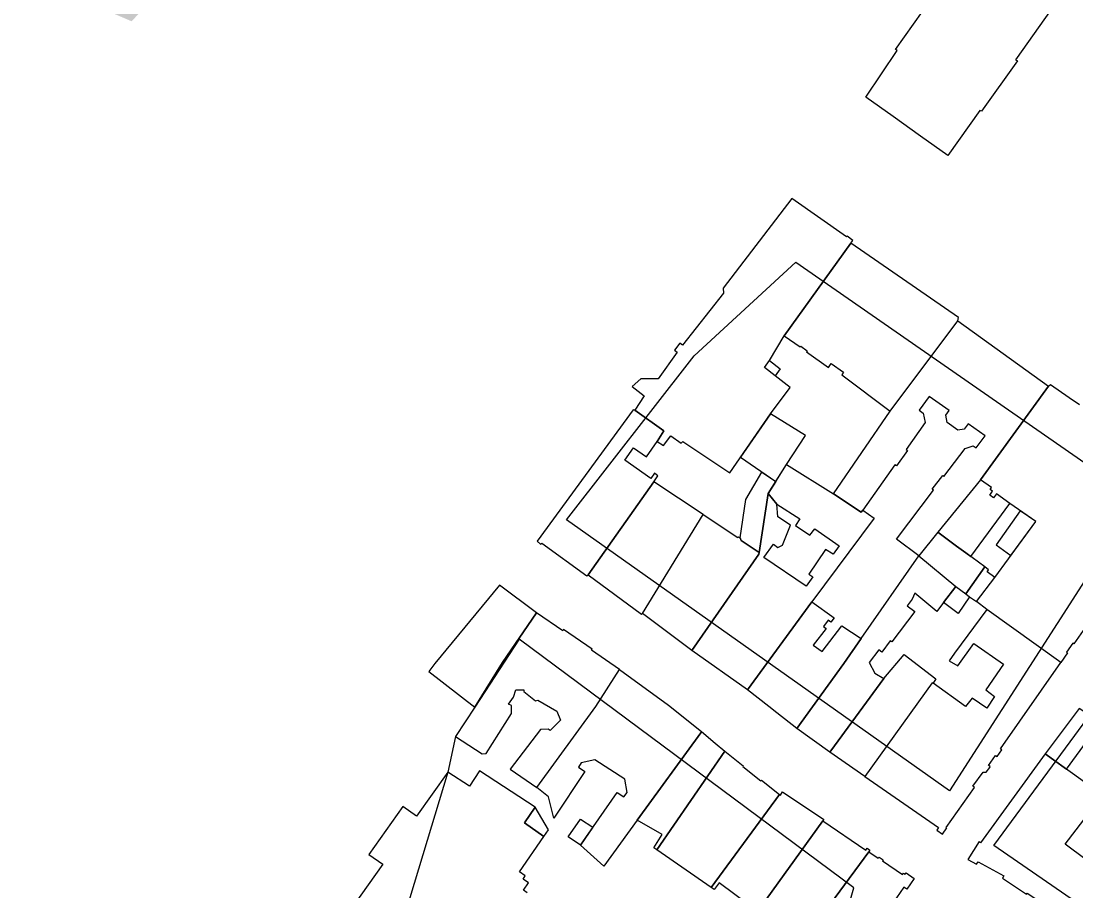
# Model space of a CAD drawing. Extents: x -293619 to -291580, y 30940 to 32770.
# Drawn here: x -291647.75 to -291642, y 30976.78 to 30981.52 of the extents above; entities that cross this region are included whole.
import ezdxf

# ---------------------------------------------------------------- set-up
doc = ezdxf.new("R2010")
doc.units = 0
doc.layers.add('RAMKA_I_OPISY', color=7, linetype='Continuous')

msp = doc.modelspace()

# ---------------------------------------------------------------- linework, layer by layer
at = {"layer": 'RAMKA_I_OPISY'}
for points in [[(-291643.1473, 30981.1056), (-291642.9762, 30981.3594), (-291642.9854, 30981.3659), (-291642.7888, 30981.644), (-291642.7798, 30981.6378), (-291642.5959, 30981.8986), (-291642.136, 30981.5826), (-291642.3305, 30981.3091), (-291642.3202, 30981.3034), (-291642.5158, 30981.0286), (-291642.525, 30981.0332), (-291642.6987, 30980.787), (-291642.8485, 30980.8933), (-291642.9984, 30980.9999)], [(-291643.2289, 30980.3088), (-291643.2181, 30980.3239), (-291643.2478, 30980.3474), (-291643.2521, 30980.3431), (-291643.55, 30980.5525), (-291643.9238, 30980.0634), (-291643.9217, 30980.0366), (-291644.1464, 30979.7532), (-291644.1607, 30979.7638), (-291644.1891, 30979.7257), (-291644.1755, 30979.7156), (-291644.2785, 30979.5705), (-291644.3734, 30979.5694), (-291644.4193, 30979.5287), (-291644.3538, 30979.4776), (-291644.4056, 30979.3988), (-291644.2471, 30979.286), (-291644.2839, 30979.2284), (-291644.25, 30979.2068), (-291644.2097, 30979.2596), (-291644.1529, 30979.2197), (-291644.144, 30979.2289), (-291643.8878, 30979.0576), (-291643.666, 30979.3793), (-291643.5589, 30979.5232), (-291643.6403, 30979.5859), (-291643.6989, 30979.631), (-291643.6721, 30979.6698), (-291643.5919, 30979.8051)], [(-291643.2289, 30980.3088), (-291643.5919, 30979.8051), (-291643.5049, 30979.7439), (-291643.5016, 30979.7486), (-291643.4656, 30979.7233), (-291643.4698, 30979.7173), (-291643.3494, 30979.6325), (-291643.335, 30979.6529), (-291643.2683, 30979.606), (-291643.2778, 30979.5926), (-291643.0141, 30979.3931), (-291642.6448, 30979.886), (-291642.6413, 30979.9046)], [(-291643.5277, 30980.2063), (-291641.6674, 30978.914), (-291642.6899, 30977.3235), (-291644.7774, 30978.8004), (-291644.0816, 30979.6951)], [(-291642.6448, 30979.886), (-291642.1501, 30979.53), (-291642.5212, 30979.0192), (-291642.7541, 30978.7337), (-291642.8585, 30978.6056), (-291642.9791, 30978.6954), (-291642.7784, 30978.9626), (-291642.7845, 30978.9676), (-291642.7276, 30979.0426), (-291642.7214, 30979.0378), (-291642.606, 30979.1897), (-291642.5616, 30979.2049), (-291642.5445, 30979.1937), (-291642.497, 30979.2594), (-291642.5888, 30979.325), (-291642.611, 30979.2957), (-291642.6443, 30979.2906), (-291642.7028, 30979.332), (-291642.7109, 30979.3714), (-291642.6927, 30979.3977), (-291642.8016, 30979.4744), (-291642.8561, 30979.3997), (-291642.8349, 30979.3835), (-291642.8228, 30979.331), (-291642.9265, 30979.1845), (-291642.9203, 30979.1801), (-291642.9798, 30979.096), (-291642.9877, 30979.1016), (-291643.1624, 30978.8547), (-291643.1721, 30978.8439), (-291643.323, 30978.943), (-291643.0141, 30979.3931)], [(-291643.6989, 30979.631), (-291643.6721, 30979.6698), (-291643.6132, 30979.625), (-291643.6403, 30979.5859)], [(-291644.3028, 30979.0081), (-291644.2801, 30979.0414), (-291644.2976, 30979.055), (-291644.318, 30979.0258), (-291644.4601, 30979.1261), (-291644.4124, 30979.1933), (-291644.3414, 30979.1446), (-291644.284, 30979.2283), (-291644.2471, 30979.286), (-291644.4056, 30979.3988), (-291644.4153, 30979.4017), (-291644.9377, 30978.6841), (-291644.9201, 30978.6695), (-291644.9115, 30978.6743), (-291644.6664, 30978.4953), (-291644.6604, 30978.5017)], [(-291643.5786, 30979.1034), (-291643.4756, 30979.2608), (-291643.666, 30979.3793), (-291643.8287, 30979.1434), (-291643.6372, 30979.0108)], [(-291643.7915, 30977.875), (-291644.0948, 30978.0881), (-291643.7296, 30978.6135), (-291643.728, 30978.6235), (-291643.6795, 30978.944), (-291643.6317, 30978.8863), (-291643.5068, 30978.8069), (-291643.5307, 30978.7699), (-291643.4513, 30978.7177), (-291643.4253, 30978.7514), (-291643.2927, 30978.6601), (-291643.3253, 30978.6133), (-291643.3666, 30978.6394), (-291643.4568, 30978.5046), (-291643.4361, 30978.4905), (-291643.472, 30978.4404), (-291643.7024, 30978.5959), (-291643.6491, 30978.6677), (-291643.6263, 30978.6503), (-291643.6002, 30978.6633), (-291643.5578, 30978.7721), (-291643.6263, 30978.8178), (-291643.6317, 30978.8863), (-291643.6795, 30978.944), (-291643.5786, 30979.1034), (-291643.323, 30978.943), (-291643.1722, 30978.8439), (-291643.1624, 30978.8547), (-291643.1015, 30978.8102), (-291643.4407, 30978.3535)], [(-291643.6372, 30979.0108), (-291643.6795, 30978.944), (-291643.7281, 30978.6234), (-291643.8268, 30978.6894), (-291643.8305, 30978.7031), (-291643.8014, 30978.9125), (-291643.7134, 30979.0615)], [(-291644.0331, 30978.8312), (-291644.3028, 30979.0081), (-291644.6604, 30978.5017), (-291644.3699, 30978.2864), (-291644.3637, 30978.2902)], [(-291642.7541, 30978.7337), (-291642.6522, 30978.6583), (-291642.6015, 30978.6211), (-291642.5736, 30978.6005), (-291642.3618, 30978.8899), (-291642.4343, 30978.9423), (-291642.4504, 30978.9218), (-291642.4713, 30978.9356), (-291642.4563, 30978.9569), (-291642.4695, 30978.9664), (-291642.4618, 30978.9771), (-291642.5212, 30979.0192)], [(-291644.0948, 30978.0881), (-291644.3637, 30978.2902), (-291644.0331, 30978.8312), (-291643.8442, 30978.7043), (-291643.8404, 30978.7093), (-291643.8305, 30978.7031), (-291643.8268, 30978.6894), (-291643.728, 30978.6235), (-291643.7296, 30978.6135)], [(-291642.3062, 30978.8508), (-291642.4368, 30978.665), (-291642.3556, 30978.6077), (-291642.22, 30978.792)], [(-291642.8585, 30978.6056), (-291642.6565, 30978.4382), (-291642.6021, 30978.3979), (-291642.4988, 30978.5443), (-291642.6016, 30978.621), (-291642.6523, 30978.6581), (-291642.7541, 30978.7337)], [(-291643.3376, 30977.5414), (-291643.3422, 30977.5347), (-291643.5229, 30977.6634), (-291643.2659, 30978.0189), (-291643.1722, 30978.1539), (-291642.8585, 30978.6056), (-291642.6565, 30978.4382), (-291642.7225, 30978.3513), (-291642.7595, 30978.3024), (-291642.8789, 30978.4008), (-291642.8939, 30978.3684), (-291642.9206, 30978.3324), (-291642.88, 30978.3023), (-291643.0054, 30978.1354), (-291643.0134, 30978.1414), (-291643.0596, 30978.0799), (-291643.0758, 30978.0922), (-291643.1279, 30978.0228), (-291643.0978, 30977.9649), (-291643.049, 30977.9364)], [(-291642.6021, 30978.3979), (-291642.5807, 30978.3822), (-291642.5442, 30978.3557), (-291642.444, 30978.4875), (-291642.4853, 30978.518), (-291642.4775, 30978.5286), (-291642.4988, 30978.5443)], [(-291641.2522, 30978.4836), (-291640.1763, 30978.0335), (-291639.5798, 30977.5081), (-291640.5739, 30975.9318), (-291641.2129, 30976.1732), (-291642.4485, 30977.0252), (-291641.9372, 30977.7211)], [(-291644.9409, 30978.2948), (-291645.1422, 30978.4455), (-291645.4955, 30978.0189), (-291645.5281, 30977.9751), (-291645.2772, 30977.78), (-291645.2155, 30977.8794), (-291645.126, 30978.0233)], [(-291642.5807, 30978.3822), (-291642.6437, 30978.2907), (-291642.7225, 30978.3513), (-291642.6565, 30978.4382), (-291642.6021, 30978.3979)], [(-291643.1722, 30978.1539), (-291643.2659, 30978.0189), (-291643.5229, 30977.6634), (-291643.6319, 30977.7492), (-291643.6751, 30977.7833), (-291643.7915, 30977.875), (-291643.4407, 30978.3535), (-291643.3189, 30978.2664), (-291643.3372, 30978.2428), (-291643.351, 30978.2536), (-291643.3772, 30978.2199), (-291643.3634, 30978.2092), (-291643.4341, 30978.1185), (-291643.3852, 30978.0837), (-291643.2765, 30978.2229)], [(-291643.1518, 30977.4021), (-291642.7501, 30977.1235), (-291642.7595, 30977.1102), (-291642.7279, 30977.0883), (-291642.7046, 30977.1219), (-291642.7087, 30977.1246), (-291642.5534, 30977.3415), (-291642.5642, 30977.3499), (-291642.5061, 30977.4259), (-291642.4907, 30977.4259), (-291642.4701, 30977.4516), (-291642.4693, 30977.4568), (-291642.4777, 30977.4627), (-291642.4401, 30977.5174), (-291642.4303, 30977.5106), (-291642.4049, 30977.5477), (-291642.4125, 30977.5528), (-291642.0843, 30978.0235), (-291642.4866, 30978.3127), (-291642.6627, 30978.0748), (-291642.6927, 30978.0335), (-291642.6458, 30978.0045), (-291642.5581, 30978.1278), (-291642.3958, 30978.014), (-291642.493, 30977.8752), (-291642.4444, 30977.8385), (-291642.4871, 30977.7744), (-291642.5664, 30977.829), (-291642.6032, 30977.7839), (-291642.7801, 30977.9101), (-291642.7855, 30977.9131)], [(-291644.4892, 30977.9859), (-291644.6423, 30978.0906), (-291644.638, 30978.0971), (-291644.7935, 30978.2031), (-291644.7976, 30978.1969), (-291644.9409, 30978.2948), (-291645.126, 30978.0233), (-291645.2155, 30977.8794), (-291645.2772, 30977.78), (-291645.3824, 30977.6199), (-291645.2379, 30977.5254), (-291645.2163, 30977.5271), (-291645.0773, 30977.7462), (-291645.0773, 30977.79), (-291645.0936, 30977.7963), (-291645.0661, 30977.8338), (-291645.0548, 30977.8738), (-291645.0098, 30977.8751), (-291645.0098, 30977.8663), (-291644.9473, 30977.8138), (-291644.9348, 30977.8188), (-291644.8311, 30977.7575), (-291644.8098, 30977.7087), (-291644.8673, 30977.6536), (-291644.8786, 30977.6599), (-291644.9198, 30977.6574), (-291645.0849, 30977.4422), (-291644.9388, 30977.3413), (-291644.6185, 30977.7835)], [(-291645.3824, 30977.6199), (-291645.4243, 30977.4263), (-291645.768, 30976.2903), (-291645.5842, 30975.9308), (-291645.4446, 30975.8164), (-291644.2485, 30975.0832), (-291643.3609, 30976.2761), (-291643.2118, 30976.7945), (-291645.0366, 30978.1507), (-291645.2772, 30977.78)], [(-291643.1518, 30977.4021), (-291643.3422, 30977.5347), (-291643.3376, 30977.5414), (-291643.049, 30977.9364), (-291642.9373, 30978.067), (-291642.7647, 30977.9348), (-291642.7801, 30977.9101), (-291642.7855, 30977.9131)], [(-291644.4892, 30977.9859), (-291644.2225, 30977.7914), (-291644.0418, 30977.6469), (-291644.0461, 30977.641), (-291644.3926, 30977.1641), (-291644.5749, 30976.9133), (-291644.7018, 30977.0285), (-291644.5012, 30977.3153), (-291644.4663, 30977.2909), (-291644.4464, 30977.3155), (-291644.4594, 30977.387), (-291644.6238, 30977.4938), (-291644.698, 30977.4762), (-291644.7133, 30977.4532), (-291644.6773, 30977.4292), (-291644.8465, 30977.1752), (-291644.8754, 30977.2904), (-291644.9388, 30977.3413), (-291644.6185, 30977.7835)], [(-291641.9829, 30977.7724), (-291642.1682, 30977.5252), (-291642.0531, 30977.4415), (-291641.9445, 30977.5913), (-291641.9243, 30977.5766), (-291641.892, 30977.6211), (-291641.9112, 30977.6351), (-291641.8774, 30977.6817), (-291641.6938, 30977.5485), (-291641.6762, 30977.5727), (-291641.6951, 30977.5864)], [(-291644.046, 30977.6409), (-291644.0418, 30977.6469), (-291643.9678, 30977.584), (-291643.9157, 30977.5395), (-291644.2863, 30977.0018), (-291644.3025, 30977.013), (-291644.2573, 30977.0856), (-291644.3926, 30977.1641)], [(-291643.9157, 30977.5395), (-291643.8145, 30977.46), (-291643.8175, 30977.4563), (-291643.7179, 30977.3781), (-291643.715, 30977.3816), (-291643.6168, 30977.3045), (-291643.9887, 30976.7975), (-291644.2863, 30977.0018)], [(-291641.6055, 30977.0093), (-291641.7273, 30977.1006), (-291641.8534, 30976.9503), (-291641.9064, 30976.9948), (-291641.9458, 30976.9479), (-291642.0606, 30977.0325), (-291641.8569, 30977.299), (-291641.9147, 30977.341), (-291641.9756, 30977.3851), (-291642.1682, 30977.5252), (-291642.5212, 30977.041), (-291642.5291, 30977.0469), (-291642.5902, 30976.949), (-291642.5426, 30976.9233), (-291642.535, 30976.9374), (-291642.3935, 30976.8608), (-291642.4011, 30976.8473), (-291642.271, 30976.7607), (-291642.2669, 30976.7667), (-291642.0762, 30976.6398), (-291642.0803, 30976.6336), (-291641.9475, 30976.5451), (-291641.9442, 30976.5495)], [(-291643.6168, 30977.3045), (-291643.6117, 30977.3009), (-291643.6006, 30977.3177), (-291643.3763, 30977.1676), (-291643.3809, 30977.1611), (-291643.7466, 30976.6542), (-291643.7774, 30976.6754), (-291643.7672, 30976.6903), (-291643.9457, 30976.8226), (-291643.9729, 30976.7859), (-291643.9887, 30976.7975)], [(-291644.9481, 30977.2344), (-291645.0075, 30977.1487), (-291644.9012, 30977.0751), (-291644.8755, 30977.1121)], [(-291644.6337, 30977.126), (-291644.7018, 30977.0285), (-291644.7681, 30977.0737), (-291644.702, 30977.1703)], [(-291643.7466, 30976.6542), (-291643.3809, 30977.1611), (-291643.1469, 30977.0007), (-291643.1401, 30977.0107), (-291643.1242, 30976.9996), (-291643.1296, 30976.9918), (-291643.4978, 30976.494)]]:
    msp.add_lwpolyline(points, close=True, dxfattribs=at)
for points in [[(-291641.7719, 30978.4709), (-291642.0132, 30978.1249), (-291642.0187, 30978.1287), (-291642.0523, 30978.0806), (-291642.047, 30978.077), (-291642.0843, 30978.0235), (-291642.4866, 30978.3127), (-291642.5442, 30978.3557), (-291642.444, 30978.4875), (-291642.22, 30978.792), (-291642.3618, 30978.8899), (-291642.4343, 30978.9423), (-291642.4504, 30978.9218), (-291642.4713, 30978.9356), (-291642.4563, 30978.9569), (-291642.4695, 30978.9664), (-291642.4618, 30978.9771), (-291642.5212, 30979.0192), (-291642.1501, 30979.53), (-291642.1409, 30979.5397), (-291642.0376, 30979.4683), (-291641.9825, 30979.4302)], [(-291644.9921, 30976.7686), (-291645.0126, 30976.7829), (-291644.9856, 30976.8221), (-291645.0148, 30976.8424), (-291645.0029, 30976.86), (-291645.0348, 30976.8822), (-291644.9012, 30977.0751), (-291645.0075, 30977.1487), (-291644.9481, 30977.2344), (-291645.2526, 30977.4334), (-291645.3073, 30977.3498), (-291645.4243, 30977.4263), (-291645.5947, 30977.1855), (-291645.6702, 30977.239), (-291645.8555, 30976.9771), (-291645.7796, 30976.9234), (-291646.0894, 30976.4858)], [(-291643.4978, 30976.494), (-291643.1296, 30976.9918), (-291643.079, 30976.9571), (-291643.0747, 30976.9631), (-291643.0525, 30976.9479), (-291643.0563, 30976.9425), (-291642.9467, 30976.8673), (-291642.9411, 30976.8757), (-291642.9321, 30976.8695), (-291642.9273, 30976.8765), (-291642.8829, 30976.8462), (-291642.9229, 30976.7881), (-291642.9392, 30976.7991), (-291643.019, 30976.6831)]]:
    msp.add_lwpolyline(points, dxfattribs=at)

# ---------------------------------------------------------------- texts
msp.add_text('A', height=3.4773, rotation=47.10301, dxfattribs=at).set_placement((-291648.9515, 30979.5779))

doc.saveas('drawing.dxf')
